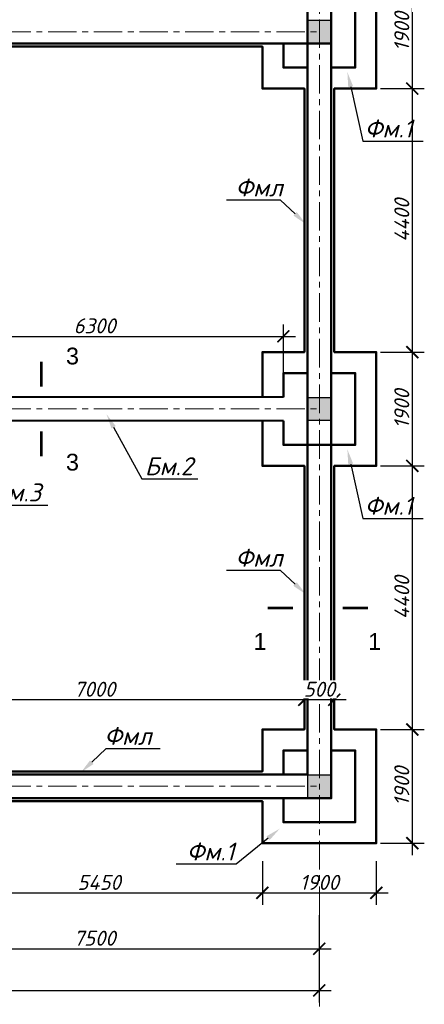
# Model space of a CAD drawing. Header units: millimetres. Extents: x 2063114 to 14983986, y -126020516 to 213791.
# Tile 638 of 656: x 2347420 to 2354170, y -12077 to 4363. Entities that reach past the tile are written whole.
import ezdxf
from ezdxf import colors
from ezdxf.entities.mleader import LeaderData, LeaderLine
from ezdxf.enums import TextEntityAlignment as Align
from ezdxf.math import Vec2, Vec3

# ---------------------------------------------------------------- set-up
doc = ezdxf.new("R2010")
doc.units = ezdxf.units.MM
doc.linetypes.add('ACAD_ISO10W100', pattern=[18, 12, -3, 0, -3])
doc.linetypes.add('осевая', pattern=[50.8, 31.75, -6.35, 6.35, -6.35])
doc.layers.get('Defpoints').update_dxf_attribs({"color": 6, "lineweight": 35})
doc.layers.add('_0', color=7, linetype='Continuous', lineweight=20)
doc.layers.add('сплошная_толстая', color=7, linetype='Continuous', lineweight=50)
doc.layers.add('пунктир', color=1, linetype='ACAD_ISO10W100')
doc.layers.add('Размеры', color=28, linetype='Continuous')
doc.styles.add('GOST 2.304', font='isocpeur.ttf', dxfattribs={"oblique": 15})
doc.styles.get("Standard").update_dxf_attribs({"font": 'arial.ttf'})
doc.styles.add('V@ler@Live', font='isocpeui.ttf')
doc.dimstyles.new('Standard 2304', dxfattribs={"dimtxt": 250, "dimasz": 200, "dimexe": 200, "dimexo": 300, "dimgap": 50, "dimtad": 1, "dimdec": 0, "dimzin": 0, "dimdsep": 46, "dimtxsty": 'GOST 2.304', "dimblk": 'ARCHTICK', "dimcen": 10, "dimdle": 200, "dimclrd": 256, "dimclre": 256, "dimclrt": 256, "dimadec": 0, "dimazin": 0, "dimtfac": 1, "dimtdec": 0, "dimtofl": 0, "dimtmove": 0, "dimatfit": 3, "dimldrblk": 'ARCHTICK', "dimfxl": 1, "dimtolj": 1, "dimtzin": 0, "dimlwd": -1, "dimarcsym": 0})

# ---------------------------------------------------------------- blocks, each defined once
blk = doc.blocks.new('_ArchTick')
at = {"color": 0, "linetype": 'ByBlock', "const_width": 0.15}
blk.add_lwpolyline([(-0.5, -0.5), (0.5, 0.5)], dxfattribs=at)
blk = doc.blocks.new('*D3493')
at = {"layer": 'Defpoints', "color": 0, "ltscale": 150, "transparency": 16777216}
for p in [(2324319, -10063), (2352419, -10063), (2352419, -11844)]:
    blk.add_point(p, dxfattribs=at)
at = {"layer": 'Размеры', "lineweight": -2, "ltscale": 150, "transparency": 16777216}
for p, q in [((2324319, -10644), (2324319, -12044)), ((2352419, -10644), (2352419, -12044))]:
    blk.add_line(p, q, dxfattribs=at)
at = {"layer": 'Размеры', "ltscale": 150, "transparency": 16777216}
blk.add_line((2324119, -11844), (2352619, -11844), dxfattribs=at)
at = {"layer": 'Размеры', "ltscale": 150, "transparency": 16777216, "xscale": 200, "yscale": 200, "zscale": 200, "rotation": 180}
blk.add_blockref('_ArchTick', (2324319, -11844), dxfattribs=at)
at = {"layer": 'Размеры', "ltscale": 150, "transparency": 16777216, "xscale": 200, "yscale": 200, "zscale": 200}
blk.add_blockref('_ArchTick', (2352419, -11844), dxfattribs=at)
at = {"layer": 'Размеры', "ltscale": 150, "transparency": 16777216, "insert": (2338369, -11669), "char_height": 250, "attachment_point": 5, "style": 'GOST 2.304'}
blk.add_mtext('\\A1;28100', dxfattribs=at)
blk = doc.blocks.new('*D3500')
at = {"layer": 'Defpoints', "color": 0, "ltscale": 150, "transparency": 16777216}
for p in [(2344919, -10287), (2352419, -10287), (2352419, -11148)]:
    blk.add_point(p, dxfattribs=at)
at = {"layer": 'Размеры', "lineweight": -2, "ltscale": 150, "transparency": 16777216}
for p, q in [((2344919, -10587), (2344919, -11348)), ((2352419, -10587), (2352419, -11348))]:
    blk.add_line(p, q, dxfattribs=at)
at = {"layer": 'Размеры', "ltscale": 150, "transparency": 16777216}
blk.add_line((2344719, -11148), (2352619, -11148), dxfattribs=at)
at = {"layer": 'Размеры', "ltscale": 150, "transparency": 16777216, "xscale": 200, "yscale": 200, "zscale": 200, "rotation": 180}
blk.add_blockref('_ArchTick', (2344919, -11148), dxfattribs=at)
at = {"layer": 'Размеры', "ltscale": 150, "transparency": 16777216, "xscale": 200, "yscale": 200, "zscale": 200}
blk.add_blockref('_ArchTick', (2352419, -11148), dxfattribs=at)
at = {"layer": 'Размеры', "ltscale": 150, "transparency": 16777216, "insert": (2348669, -10973), "char_height": 250, "attachment_point": 5, "style": 'GOST 2.304'}
blk.add_mtext('\\A1;7500', dxfattribs=at)
blk = doc.blocks.new('*D3522')
at = {"layer": 'Defpoints', "color": 0, "transparency": 16777216}
for p in [(2345169, -6991), (2345169, -7337), (2352169, -7337)]:
    blk.add_point(p, dxfattribs=at)
at = {"layer": 'Размеры', "color": 5, "lineweight": -2, "transparency": 16777216}
for p, q in [((2345169, -7037), (2345169, -6791)), ((2352169, -7037), (2352169, -6791))]:
    blk.add_line(p, q, dxfattribs=at)
at = {"layer": 'Размеры', "color": 5, "transparency": 16777216}
blk.add_line((2352369, -6991), (2344969, -6991), dxfattribs=at)
at = {"layer": 'Размеры', "color": 5, "transparency": 16777216, "xscale": 200, "yscale": 200, "zscale": 200, "rotation": 180}
blk.add_blockref('_ArchTick', (2345169, -6991), dxfattribs=at)
at = {"layer": 'Размеры', "color": 5, "transparency": 16777216, "xscale": 200, "yscale": 200, "zscale": 200}
blk.add_blockref('_ArchTick', (2352169, -6991), dxfattribs=at)
at = {"layer": 'Размеры', "color": 5, "transparency": 16777216, "insert": (2348669, -6816), "char_height": 250, "attachment_point": 5, "style": 'GOST 2.304'}
blk.add_mtext('\\A1;7000', dxfattribs=at)
blk = doc.blocks.new('*D3523')
at = {"layer": 'Defpoints', "color": 0, "ltscale": 150, "transparency": 16777216}
for p in [(2352169, -7337), (2352669, -7337)]:
    blk.add_point(p, dxfattribs=at)
at = {"layer": 'Размеры', "color": 5, "lineweight": -2, "ltscale": 150, "transparency": 16777216}
for p, q in [((2352169, -7037), (2352169, -6791)), ((2352669, -7037), (2352669, -6791))]:
    blk.add_line(p, q, dxfattribs=at)
at = {"layer": 'Размеры', "color": 5, "ltscale": 150, "transparency": 16777216}
blk.add_line((2352869, -6991), (2351969, -6991), dxfattribs=at)
at = {"layer": 'Размеры', "color": 5, "ltscale": 150, "transparency": 16777216, "xscale": 200, "yscale": 200, "zscale": 200, "rotation": 180}
blk.add_blockref('_ArchTick', (2352169, -6991), dxfattribs=at)
at = {"layer": 'Размеры', "color": 5, "ltscale": 150, "transparency": 16777216, "xscale": 200, "yscale": 200, "zscale": 200}
blk.add_blockref('_ArchTick', (2352669, -6991), dxfattribs=at)
at = {"layer": 'Размеры', "color": 5, "ltscale": 150, "transparency": 16777216, "insert": (2352419, -6816), "char_height": 250, "attachment_point": 5, "style": 'GOST 2.304', "bg_fill": 3, "box_fill_scale": 1.1, "bg_fill_color": 256, "bg_fill_true_color": 13158600, "bg_fill_transparency": 0}
blk.add_mtext('\\A1;500', dxfattribs=at)
at = {"layer": 'Defpoints', "color": 0, "ltscale": 150, "transparency": 16777216}
blk.add_point((2352169, -6991), dxfattribs=at)
blk = doc.blocks.new('*D3533')
at = {"layer": 'Defpoints', "color": 0, "transparency": 16777216}
for p in [(2351469, -9387), (2353369, -9387), (2353369, -10216)]:
    blk.add_point(p, dxfattribs=at)
at = {"layer": 'Размеры', "color": 5, "lineweight": -2, "transparency": 16777216}
for p, q in [((2351469, -9687), (2351469, -10416)), ((2353369, -9687), (2353369, -10416))]:
    blk.add_line(p, q, dxfattribs=at)
at = {"layer": 'Размеры', "color": 5, "transparency": 16777216}
blk.add_line((2351269, -10216), (2353569, -10216), dxfattribs=at)
at = {"layer": 'Размеры', "color": 5, "transparency": 16777216, "xscale": 200, "yscale": 200, "zscale": 200, "rotation": 180}
blk.add_blockref('_ArchTick', (2351469, -10216), dxfattribs=at)
at = {"layer": 'Размеры', "color": 5, "transparency": 16777216, "xscale": 200, "yscale": 200, "zscale": 200}
blk.add_blockref('_ArchTick', (2353369, -10216), dxfattribs=at)
at = {"layer": 'Размеры', "color": 5, "transparency": 16777216, "insert": (2352419, -10041), "char_height": 250, "attachment_point": 5, "style": 'GOST 2.304'}
blk.add_mtext('\\A1;1900', dxfattribs=at)
blk = doc.blocks.new('*D3534')
at = {"layer": 'Defpoints', "color": 0, "transparency": 16777216}
for p in [(2351469, -9387), (2346019, -9537), (2351469, -10216)]:
    blk.add_point(p, dxfattribs=at)
at = {"layer": 'Размеры', "color": 5, "lineweight": -2, "transparency": 16777216}
for p, q in [((2351469, -9687), (2351469, -10416)), ((2346019, -9837), (2346019, -10416))]:
    blk.add_line(p, q, dxfattribs=at)
at = {"layer": 'Размеры', "color": 5, "transparency": 16777216}
blk.add_line((2345819, -10216), (2351669, -10216), dxfattribs=at)
at = {"layer": 'Размеры', "color": 5, "transparency": 16777216, "xscale": 200, "yscale": 200, "zscale": 200, "rotation": 180}
blk.add_blockref('_ArchTick', (2346019, -10216), dxfattribs=at)
at = {"layer": 'Размеры', "color": 5, "transparency": 16777216, "xscale": 200, "yscale": 200, "zscale": 200}
blk.add_blockref('_ArchTick', (2351469, -10216), dxfattribs=at)
at = {"layer": 'Размеры', "color": 5, "transparency": 16777216, "insert": (2348744, -10041), "char_height": 250, "attachment_point": 5, "style": 'GOST 2.304'}
blk.add_mtext('\\A1;5450', dxfattribs=at)
blk = doc.blocks.new('*D3553')
at = {"layer": 'Defpoints', "color": 0, "transparency": 16777216}
for p in [(2353141, 3213), (2353141, -1187), (2353970, -1187)]:
    blk.add_point(p, dxfattribs=at)
at = {"layer": 'Размеры', "color": 5, "transparency": 16777216}
blk.add_line((2353970, 3413), (2353970, -1387), dxfattribs=at)
at = {"layer": 'Размеры', "color": 5, "lineweight": -2, "transparency": 16777216}
for p, q in [((2353441, 3213), (2354170, 3213)), ((2353441, -1187), (2354170, -1187))]:
    blk.add_line(p, q, dxfattribs=at)
at = {"layer": 'Размеры', "color": 5, "transparency": 16777216, "xscale": 200, "yscale": 200, "zscale": 200}
for p, rotation in [((2353970, 3213), 90), ((2353970, -1187), 270)]:
    blk.add_blockref('_ArchTick', p, dxfattribs=dict(at, rotation=rotation))
at = {"layer": 'Размеры', "color": 5, "transparency": 16777216, "insert": (2353795, 1013), "char_height": 250, "attachment_point": 5, "rotation": 90, "style": 'GOST 2.304'}
blk.add_mtext('\\A1;4400', dxfattribs=at)
blk = doc.blocks.new('*D3554')
at = {"layer": 'Defpoints', "color": 0, "transparency": 16777216}
for p in [(2353141, 5113), (2353141, 3213), (2353970, 3213)]:
    blk.add_point(p, dxfattribs=at)
at = {"layer": 'Размеры', "color": 5, "transparency": 16777216}
blk.add_line((2353970, 5313), (2353970, 3013), dxfattribs=at)
at = {"layer": 'Размеры', "color": 5, "lineweight": -2, "transparency": 16777216}
for p, q in [((2353441, 5113), (2354170, 5113)), ((2353441, 3213), (2354170, 3213))]:
    blk.add_line(p, q, dxfattribs=at)
at = {"layer": 'Размеры', "color": 5, "transparency": 16777216, "xscale": 200, "yscale": 200, "zscale": 200}
for p, rotation in [((2353970, 5113), 90), ((2353970, 3213), 270)]:
    blk.add_blockref('_ArchTick', p, dxfattribs=dict(at, rotation=rotation))
at = {"layer": 'Размеры', "color": 5, "transparency": 16777216, "insert": (2353795, 4163), "char_height": 250, "attachment_point": 5, "rotation": 90, "style": 'GOST 2.304'}
blk.add_mtext('\\A1;1900', dxfattribs=at)
blk = doc.blocks.new('*D3555')
at = {"layer": 'Defpoints', "color": 0, "transparency": 16777216}
for p in [(2353141, -3087), (2353141, -7487), (2353970, -7487)]:
    blk.add_point(p, dxfattribs=at)
at = {"layer": 'Размеры', "color": 5, "transparency": 16777216}
blk.add_line((2353970, -2887), (2353970, -7687), dxfattribs=at)
at = {"layer": 'Размеры', "color": 5, "lineweight": -2, "transparency": 16777216}
for p, q in [((2353441, -3087), (2354170, -3087)), ((2353441, -7487), (2354170, -7487))]:
    blk.add_line(p, q, dxfattribs=at)
at = {"layer": 'Размеры', "color": 5, "transparency": 16777216, "xscale": 200, "yscale": 200, "zscale": 200}
for p, rotation in [((2353970, -3087), 90), ((2353970, -7487), 270)]:
    blk.add_blockref('_ArchTick', p, dxfattribs=dict(at, rotation=rotation))
at = {"layer": 'Размеры', "color": 5, "transparency": 16777216, "insert": (2353795, -5287), "char_height": 250, "attachment_point": 5, "rotation": 90, "style": 'GOST 2.304'}
blk.add_mtext('\\A1;4400', dxfattribs=at)
blk = doc.blocks.new('*D3556')
at = {"layer": 'Defpoints', "color": 0, "transparency": 16777216}
for p in [(2353141, -1187), (2353141, -3087), (2353970, -3087)]:
    blk.add_point(p, dxfattribs=at)
at = {"layer": 'Размеры', "color": 5, "transparency": 16777216}
blk.add_line((2353970, -987), (2353970, -3287), dxfattribs=at)
at = {"layer": 'Размеры', "color": 5, "lineweight": -2, "transparency": 16777216}
for p, q in [((2353441, -1187), (2354170, -1187)), ((2353441, -3087), (2354170, -3087))]:
    blk.add_line(p, q, dxfattribs=at)
at = {"layer": 'Размеры', "color": 5, "transparency": 16777216, "xscale": 200, "yscale": 200, "zscale": 200}
for p, rotation in [((2353970, -1187), 90), ((2353970, -3087), 270)]:
    blk.add_blockref('_ArchTick', p, dxfattribs=dict(at, rotation=rotation))
at = {"layer": 'Размеры', "color": 5, "transparency": 16777216, "insert": (2353795, -2137), "char_height": 250, "attachment_point": 5, "rotation": 90, "style": 'GOST 2.304'}
blk.add_mtext('\\A1;1900', dxfattribs=at)
blk = doc.blocks.new('*D3557')
at = {"layer": 'Defpoints', "color": 0, "transparency": 16777216}
for p in [(2353141, -7487), (2353141, -9387), (2353970, -9387)]:
    blk.add_point(p, dxfattribs=at)
at = {"layer": 'Размеры', "color": 5, "transparency": 16777216}
blk.add_line((2353970, -7287), (2353970, -9587), dxfattribs=at)
at = {"layer": 'Размеры', "color": 5, "lineweight": -2, "transparency": 16777216}
for p, q in [((2353441, -7487), (2354170, -7487)), ((2353441, -9387), (2354170, -9387))]:
    blk.add_line(p, q, dxfattribs=at)
at = {"layer": 'Размеры', "color": 5, "transparency": 16777216, "xscale": 200, "yscale": 200, "zscale": 200}
for p, rotation in [((2353970, -7487), 90), ((2353970, -9387), 270)]:
    blk.add_blockref('_ArchTick', p, dxfattribs=dict(at, rotation=rotation))
at = {"layer": 'Размеры', "color": 5, "transparency": 16777216, "insert": (2353795, -8437), "char_height": 250, "attachment_point": 5, "rotation": 90, "style": 'GOST 2.304'}
blk.add_mtext('\\A1;1900', dxfattribs=at)
blk = doc.blocks.new('*D3566')
at = {"layer": 'Defpoints', "color": 0, "transparency": 16777216}
for p in [(2351819, -924), (2345519, -1937), (2351819, -1937)]:
    blk.add_point(p, dxfattribs=at)
at = {"layer": 'Размеры', "color": 5, "lineweight": -2, "transparency": 16777216}
for p, q in [((2345519, -1637), (2345519, -724)), ((2351819, -1637), (2351819, -724))]:
    blk.add_line(p, q, dxfattribs=at)
at = {"layer": 'Размеры', "color": 5, "transparency": 16777216}
blk.add_line((2345319, -924), (2352019, -924), dxfattribs=at)
at = {"layer": 'Размеры', "color": 5, "transparency": 16777216, "xscale": 200, "yscale": 200, "zscale": 200, "rotation": 180}
blk.add_blockref('_ArchTick', (2345519, -924), dxfattribs=at)
at = {"layer": 'Размеры', "color": 5, "transparency": 16777216, "xscale": 200, "yscale": 200, "zscale": 200}
blk.add_blockref('_ArchTick', (2351819, -924), dxfattribs=at)
at = {"layer": 'Размеры', "color": 5, "transparency": 16777216, "insert": (2348669, -749), "char_height": 250, "attachment_point": 5, "style": 'GOST 2.304'}
blk.add_mtext('\\A1;6300', dxfattribs=at)

msp = doc.modelspace()

# ---------------------------------------------------------------- hatches: boundary and pattern name
at = {"ltscale": 150, "transparency": 33554687}
h = msp.add_hatch(color=256, dxfattribs=at)
h.dxf.hatch_style = 1
h.paths.add_polyline_path([(2352609.14943, 4353.06115), (2352229.14943, 4353.06115), (2352229.14943, 3973.06115), (2352609.14943, 3973.06115)])
h = msp.add_hatch(color=256, dxfattribs=at)
h.dxf.hatch_style = 1
h.paths.add_polyline_path([(2352609.14943, -1946.93885), (2352229.14943, -1946.93885), (2352229.14943, -2326.93885), (2352609.14943, -2326.93885)])
h = msp.add_hatch(color=256, dxfattribs=at)
h.dxf.hatch_style = 1
h.paths.add_polyline_path([(2352609.14943, -8246.93885), (2352229.14943, -8246.93885), (2352229.14943, -8626.93885), (2352609.14943, -8626.93885)])

# ---------------------------------------------------------------- linework, layer by layer
at = {"ltscale": 150}
for points in [[(2352229.14943, 4353.06115), (2352609.14943, 4353.06115), (2352609.14943, 3973.06115), (2352229.14943, 3973.06115)], [(2352229.14943, -1946.93885), (2352609.14943, -1946.93885), (2352609.14943, -2326.93885), (2352229.14943, -2326.93885)], [(2352229.14943, -8246.93885), (2352609.14943, -8246.93885), (2352609.14943, -8626.93885), (2352229.14943, -8626.93885)]]:
    msp.add_lwpolyline(points, close=True, dxfattribs=at)
for points in [[(2347780.84157, -1765.73201, 42, 42, 0), (2347780.84157, -1345.73201, 42, 42, 0), (2347780.84157, -1485.73201, 0, 56, 0), (2348060.84157, -1485.73201, 0, 0, 0), (2348480.84157, -1485.73201, 0, 0, 0)], [(2347780.84157, -2507.26169, 42, 42, 0), (2347780.84157, -2927.26169, 42, 42, 0), (2347780.84157, -2787.26169, 0, 56, 0), (2348060.84157, -2787.26169, 0, 0, 0), (2348480.84157, -2787.26169, 0, 0, 0)], [(2351977.1882, -5458.15989, 42, 42, 0), (2351557.1882, -5458.15989, 42, 42, 0), (2351697.1882, -5458.15989, 0, 56, 0), (2351697.1882, -5738.15989, 0, 0, 0), (2351697.1882, -6158.15989, 0, 0, 0)], [(2352809.01274, -5458.15989, 42, 42, 0), (2353229.01274, -5458.15989, 42, 42, 0), (2353089.01274, -5458.15989, 0, 56, 0), (2353089.01274, -5738.15989, 0, 0, 0), (2353089.01274, -6158.15989, 0, 0, 0)]]:
    msp.add_lwpolyline(points, format="xyseb")
at = {"layer": '_0', "color": 5, "lineweight": 40}
for p, q in [((2351819.14943, -1936.93885), (2345519.14943, -1936.93885)), ((2351819.14943, -2336.93885), (2345519.14943, -2336.93885))]:
    msp.add_line(p, q, dxfattribs=at)
at = {"layer": 'пунктир', "linetype": 'осевая', "lineweight": 9, "ltscale": 15}
for p, q in [((2352419.14943, 10463.06115), (2352419.14943, -12231.96248)), ((2320460.91032, 4163.06115), (2352419.14943, 4163.06115)), ((2320460.91032, -2136.93885), (2352419.14943, -2136.93885)), ((2320460.91032, -8436.93885), (2352419.14943, -8436.93885))]:
    msp.add_line(p, q, dxfattribs=at)
at = {"layer": 'сплошная_толстая', "ltscale": 150}
msp.add_line((2330419.14943, 3963.06115), (2352619.14943, 3963.06115), dxfattribs=at)
for points in [[(2324119.14943, -8636.93885), (2324119.14943, 10663.06115), (2352619.14943, 10663.06115), (2352619.14943, -8636.93885)], [(2352219.14943, 10263.06115), (2352219.14943, -8236.93885), (2324519.14943, -8236.93885), (2324519.14943, 10263.06115)]]:
    msp.add_lwpolyline(points, close=True, dxfattribs=at)
for points in [[(2353369.14943, 5113.06115), (2353369.14943, 3213.06115), (2352669.14943, 3213.06115), (2352669.14943, -1186.93885), (2353369.14943, -1186.93885), (2353369.14943, -3086.93885), (2352669.14943, -3086.93885), (2352669.14943, -7486.93885), (2353369.14943, -7486.93885), (2353369.14943, -9386.93885), (2351469.14943, -9386.93885), (2351469.14943, -8686.93885), (2346019.14943, -8686.93885), (2346019.14943, -9536.93885), (2343819.14943, -9536.93885), (2343819.14943, -8686.93885), (2341419.14943, -8686.93885)], [(2352619.14943, 4763.06115), (2353019.14943, 4763.06115), (2353019.14943, 3563.06115), (2352619.14943, 3563.06115)], [(2352219.14943, 3563.06115), (2351819.14943, 3563.06115), (2351819.14943, 3963.06115)], [(2345119.14943, 2813.06115), (2346269.14943, 2813.06115), (2346269.14943, 3913.06115), (2351469.14943, 3913.06115), (2351469.14943, 3213.06115), (2352169.14943, 3213.06115), (2352169.14943, -1186.93885), (2351469.14943, -1186.93885), (2351469.14943, -1936.93885)], [(2352619.14943, -1536.93885), (2353019.14943, -1536.93885), (2353019.14943, -2736.93885), (2351819.14943, -2736.93885), (2351819.14943, -2336.93885)], [(2351819.14943, -1936.93885), (2351819.14943, -1536.93885), (2352219.14943, -1536.93885)], [(2346269.14943, -2336.93885), (2346269.14943, -3486.93885), (2345169.14943, -3486.93885), (2345169.14943, -7336.93885), (2346019.14943, -7336.93885), (2346019.14943, -8186.93885), (2351469.14943, -8186.93885), (2351469.14943, -7486.93885), (2352169.14943, -7486.93885), (2352169.14943, -3086.93885), (2351469.14943, -3086.93885), (2351469.14943, -2336.93885)], [(2352619.14943, -7836.93885), (2353019.14943, -7836.93885), (2353019.14943, -9036.93885), (2351819.14943, -9036.93885), (2351819.14943, -8636.93885)], [(2351819.14943, -8236.93885), (2351819.14943, -7836.93885), (2352219.14943, -7836.93885)]]:
    msp.add_lwpolyline(points, dxfattribs=at)

# ---------------------------------------------------------------- texts
msp.add_text('3', height=280).set_placement((2348191.81436, -1392.47568))
for s, p in [('3', (2348191.81436, -2884.36085)), ('1', (2351321.74239, -5878.15989))]:
    msp.add_text(s, height=280).set_placement(p, align=Align.TOP_LEFT)
msp.add_text('1', height=280).set_placement((2353450.25516, -5878.15989), align=Align.TOP_RIGHT)

# ---------------------------------------------------------------- dimensions: what is measured, and where the dimension line sits
at = {"layer": 'Размеры', "color": 5}
for base, p1, p2, angle, picture, middle in [((2353970.16476, 3213.06115), (2353141.43125, 5113.06115), (2353141.43125, 3213.06115), 270, '*D3554', (2353795.16476, 4163.06115)), ((2353970.16476, -1186.93885), (2353141.43125, 3213.06115), (2353141.43125, -1186.93885), 270, '*D3553', (2353795.16476, 1013.06115)), ((2353970.16476, -3086.93885), (2353141.43125, -1186.93885), (2353141.43125, -3086.93885), 270, '*D3556', (2353795.16476, -2136.93885)), ((2353970.16476, -7486.93885), (2353141.43125, -3086.93885), (2353141.43125, -7486.93885), 270, '*D3555', (2353795.16476, -5286.93885)), ((2345169.14943, -6991.34843), (2352169.14943, -7336.93885), (2345169.14943, -7336.93885), 180, '*D3522', (2348669.14943, -6816.34843)), ((2353970.16476, -9386.93885), (2353141.43125, -7486.93885), (2353141.43125, -9386.93885), 270, '*D3557', (2353795.16476, -8436.93885))]:
    dim = msp.add_linear_dim(base=base, p1=p1, p2=p2, angle=angle, dimstyle='Standard 2304', override={"dimclrd": 5, "dimclre": 5, "dimclrt": 5, "dimtmove": 1, "dimfxl": 1200, "dimfxlon": 1}, dxfattribs=at)
    dim.commit()
    dim.dimension.update_dxf_attribs({"geometry": picture, "text_midpoint": middle})
for base, p1, p2, picture, middle in [((2351819.14943, -923.56124), (2345519.14943, -1936.93885), (2351819.14943, -1936.93885), '*D3566', (2348669.14943, -748.56124)), ((2351469.14943, -10215.67236), (2346019.14943, -9536.93885), (2351469.14943, -9386.93885), '*D3534', (2348744.14943, -10040.67236)), ((2353369.14943, -10215.67236), (2351469.14943, -9386.93885), (2353369.14943, -9386.93885), '*D3533', (2352419.14943, -10040.67236))]:
    dim = msp.add_linear_dim(base=base, p1=p1, p2=p2, dimstyle='Standard 2304', override={"dimclrd": 5, "dimclre": 5, "dimclrt": 5, "dimtmove": 1, "dimfxl": 1200, "dimfxlon": 1}, dxfattribs=at)
    dim.commit()
    dim.dimension.update_dxf_attribs({"geometry": picture, "text_midpoint": middle})
at = {"layer": 'Размеры', "ltscale": 150}
for base, p1, p2, picture, middle in [((2352419.14943, -11843.78644), (2324319.14943, -10062.84173), (2352419.14943, -10062.84173), '*D3493', (2338369.14943, -11668.78644)), ((2352419.14943, -11147.50367), (2344919.14943, -10287.22883), (2352419.14943, -10287.22883), '*D3500', (2348669.14943, -10972.50367))]:
    dim = msp.add_linear_dim(base=base, p1=p1, p2=p2, dimstyle='Standard 2304', override={"dimtmove": 1, "dimfxl": 1200, "dimfxlon": 1}, dxfattribs=at)
    dim.commit()
    dim.dimension.update_dxf_attribs({"geometry": picture, "text_midpoint": middle})

# ---------------------------------------------------------------- leaders
at = {"color": 5, "ltscale": 100}
ml = msp.add_multileader_mtext('Standard', dxfattribs=at)
ml.set_content('{\\C256;Фм.1}', color=5, style='V@ler@Live')
ml.set_leader_properties()
ml.build(insert=Vec2(0, 0))
ml.multileader.update_dxf_attribs({"text_left_attachment_type": 6, "text_right_attachment_type": 6, "arrow_head_size": 250})
ctx = ml.context
ctx.base_point, ctx.char_height, ctx.arrow_head_size, ctx.landing_gap_size, ctx.plane_origin = Vec3(2353154.72974, 2336.46951), 300, 250, 20, Vec3(2357984.99361, 2923.47639)
ctx.left_attachment, ctx.right_attachment = 6, 6
notes = []
notes.append((ctx, [(1, (1, 1, 0), (2353146.72974, 2336.46951), (1, 0), 8, [(0, [(2352886.82714, 3488.06435)], 0, [])])]))
ctx.mtext.insert, ctx.mtext.flow_direction = Vec3(2353174.72974, 2696.46951), 5
ml = msp.add_multileader_mtext('Standard', dxfattribs=at)
ml.set_content('{\\C7;Фмл}', color=5, style='V@ler@Live')
ml.set_leader_properties()
ml.build(insert=Vec2(0, 0))
ml.multileader.update_dxf_attribs({"text_left_attachment_type": 6, "text_right_attachment_type": 6, "arrow_head_size": 250})
ctx = ml.context
ctx.base_point, ctx.char_height, ctx.arrow_head_size, ctx.landing_gap_size, ctx.plane_origin = Vec3(2350997.44964, 1350.84024), 300, 250, 20, Vec3(2337014.4841, 10578.84321)
ctx.left_attachment, ctx.right_attachment = 6, 6
notes.append((ctx, [(0, (1, 1, 0), (2351773.40419, 1350.84024), (-1, 0), 8, [(0, [(2352196.52569, 949.23069)], 0, [])])]))
ctx.mtext.insert, ctx.mtext.width, ctx.mtext.defined_height, ctx.mtext.flow_direction = Vec3(2351017.44964, 1710.84024), 946.2878793, 414.30142, 5
ml = msp.add_multileader_mtext('Standard', dxfattribs=at)
ml.set_content('{\\C256;Бм.2}', color=5, style='V@ler@Live')
ml.set_leader_properties()
ml.build(insert=Vec2(0, 0))
ml.multileader.update_dxf_attribs({"text_left_attachment_type": 6, "text_right_attachment_type": 6, "arrow_head_size": 250})
ctx = ml.context
ctx.base_point, ctx.char_height, ctx.arrow_head_size, ctx.landing_gap_size, ctx.plane_origin = Vec3(2349466.51383, -3302.70177), 300, 250, 20, Vec3(2349016.05164, -2575.86891)
ctx.left_attachment, ctx.right_attachment, ctx.text_align_type = 6, 6, 2
notes.append((ctx, [(0, (1, 1, 0), (2349458.51383, -3302.70177), (1, 0), 8, [(0, [(2348867.69117, -2223.30374)], 0, [])])]))
ctx.mtext.insert, ctx.mtext.alignment, ctx.mtext.flow_direction = Vec3(2350311.05929, -2942.70177), 3, 5
ml = msp.add_multileader_mtext('Standard', dxfattribs=at)
ml.set_content('{\\C256;Фм.1}', color=5, style='V@ler@Live')
ml.set_leader_properties()
ml.build(insert=Vec2(0, 0))
ml.multileader.update_dxf_attribs({"text_left_attachment_type": 6, "text_right_attachment_type": 6, "arrow_head_size": 250})
ctx = ml.context
ctx.base_point, ctx.char_height, ctx.arrow_head_size, ctx.landing_gap_size, ctx.plane_origin = Vec3(2353154.72974, -3963.53049), 300, 250, 20, Vec3(2357984.99361, -3376.52361)
ctx.left_attachment, ctx.right_attachment = 6, 6
notes.append((ctx, [(1, (1, 1, 0), (2353146.72974, -3963.53049), (1, 0), 8, [(0, [(2352886.82714, -2811.93565)], 0, [])])]))
ctx.mtext.insert, ctx.mtext.flow_direction = Vec3(2353174.72974, -3603.53049), 5
ml = msp.add_multileader_mtext('Standard', dxfattribs=at)
ml.set_content('{\\C256;Фм.3}', color=5, style='V@ler@Live')
ml.set_leader_properties()
ml.build(insert=Vec2(0, 0))
ml.multileader.update_dxf_attribs({"text_left_attachment_type": 6, "text_right_attachment_type": 6, "arrow_head_size": 250})
ctx = ml.context
ctx.base_point, ctx.char_height, ctx.arrow_head_size, ctx.landing_gap_size, ctx.plane_origin = Vec3(2346897.33522, -3740.03425), 300, 250, 20, Vec3(2351776.23546, -3153.02737)
ctx.left_attachment, ctx.right_attachment = 6, 6
notes.append((ctx, [(1, (1, 1, 0), (2346889.33522, -3740.03425), (1, 0), 8, [(0, [(2345972.71374, -3045.15801)], 0, [])])]))
ctx.mtext.insert, ctx.mtext.flow_direction = Vec3(2346917.33522, -3380.03425), 5
ml = msp.add_multileader_mtext('Standard', dxfattribs=at)
ml.set_content('{\\C7;Фмл}', color=5, style='V@ler@Live')
ml.set_leader_properties()
ml.build(insert=Vec2(0, 0))
ml.multileader.update_dxf_attribs({"text_left_attachment_type": 6, "text_right_attachment_type": 6, "arrow_head_size": 250})
ctx = ml.context
ctx.base_point, ctx.char_height, ctx.arrow_head_size, ctx.landing_gap_size, ctx.plane_origin = Vec3(2350997.44964, -4831.08763), 300, 250, 20, Vec3(2337014.4841, 4396.91534)
ctx.left_attachment, ctx.right_attachment = 6, 6
notes.append((ctx, [(0, (1, 1, 0), (2351773.40419, -4831.08763), (-1, 0), 8, [(0, [(2352196.52569, -5232.69718)], 0, [])])]))
ctx.mtext.insert, ctx.mtext.width, ctx.mtext.defined_height, ctx.mtext.flow_direction = Vec3(2351017.44964, -4471.08763), 946.2878793, 414.30142, 5
ml = msp.add_multileader_mtext('Standard', dxfattribs=at)
ml.set_content('{\\C7;Фмл}', color=5, style='V@ler@Live')
ml.set_leader_properties()
ml.build(insert=Vec2(0, 0))
ml.multileader.update_dxf_attribs({"text_left_attachment_type": 6, "text_right_attachment_type": 6, "arrow_head_size": 250})
ctx = ml.context
ctx.base_point, ctx.char_height, ctx.arrow_head_size, ctx.landing_gap_size, ctx.plane_origin = Vec3(2348870.76699, -7805.51659), 300, 250, 20, Vec3(2363621.68707, 1422.48638)
ctx.left_attachment, ctx.right_attachment, ctx.text_align_type = 6, 6, 2
notes.append((ctx, [(0, (1, 1, 0), (2348862.76699, -7805.51659), (1, 0), 8, [(0, [(2348439.64548, -8207.12614)], 0, [])])]))
ctx.mtext.insert, ctx.mtext.rotation, ctx.mtext.width, ctx.mtext.defined_height, ctx.mtext.alignment, ctx.mtext.flow_direction = Vec3(2349618.72153, -7445.51659), 6.2831853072, 946.2878793, 414.30142, 3, 5
ml = msp.add_multileader_mtext('Standard', dxfattribs=at)
ml.set_content('{\\C256;Фм.1}', color=5, style='V@ler@Live')
ml.set_leader_properties()
ml.build(insert=Vec2(0, 0))
ml.multileader.update_dxf_attribs({"text_left_attachment_type": 6, "text_right_attachment_type": 6, "arrow_head_size": 250})
ctx = ml.context
ctx.base_point, ctx.char_height, ctx.arrow_head_size, ctx.landing_gap_size, ctx.plane_origin = Vec3(2350180.15202, -9735.15303), 300, 250, 20, Vec3(2355010.41589, -9148.14615)
ctx.left_attachment, ctx.right_attachment, ctx.text_align_type = 6, 6, 2
notes.append((ctx, [(0, (1, 1, 0), (2351031.33384, -9735.15303), (-1, 0), 8, [(0, [(2351758.06117, -9144.34012)], 0, [])])]))
ctx.mtext.insert, ctx.mtext.alignment, ctx.mtext.flow_direction = Vec3(2351003.33384, -9375.15303), 3, 5
for ctx, leaders in notes:
    for number, flags, end, landing, length, lines in leaders:
        leader = LeaderData()
        leader.index, (leader.has_last_leader_line, leader.has_dogleg_vector, leader.attachment_direction) = number, flags
        leader.last_leader_point, leader.dogleg_vector, leader.dogleg_length = Vec3(end), Vec3(landing), length
        for number, points, colour, breaks in lines:
            line = LeaderLine()
            line.index, line.vertices, line.color, line.breaks = number, Vec3.list(points), colors.encode_raw_color(colour), breaks
            leader.lines.append(line)
        ctx.leaders.append(leader)

# ---------------------------------------------------------------- next in the draw order: dimensions: what is measured, and where the dimension line sits
at = {"layer": 'Размеры', "color": 5, "ltscale": 150}
dim = msp.add_linear_dim(base=(2352169.14943, -6991.34843), p1=(2352669.14943, -7336.93885), p2=(2352169.14943, -7336.93885), angle=180, dimstyle='Standard 2304', override={"dimclrd": 5, "dimclre": 5, "dimclrt": 5, "dimfxl": 1200, "dimfxlon": 1, "dimtfill": 1, "dimtfillclr": 5}, dxfattribs=at)
dim.commit()
dim.dimension.update_dxf_attribs({"geometry": '*D3523', "text_midpoint": (2352419.14943, -6991.34843), "dimtype": 160})

doc.saveas('drawing.dxf')
